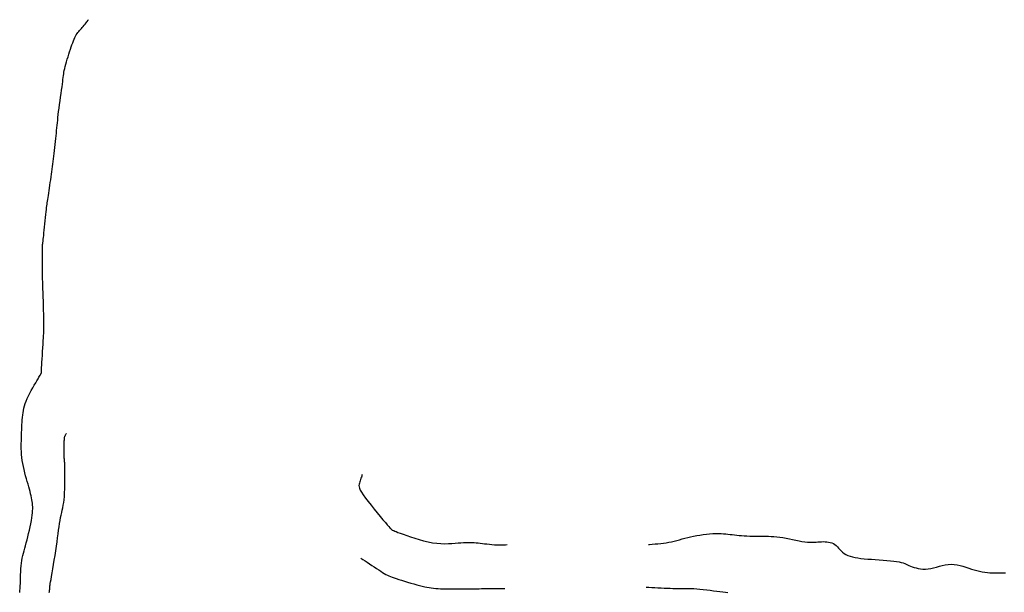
# Model space of a CAD drawing. Header units: millimetres. Extents: x 32690613 to 32693367, y 5343692 to 5344708.
# Tile 420 of 656: x 32692654 to 32692677, y 5344268 to 5344281. Entities that reach past the tile are written whole.
import ezdxf

# ---------------------------------------------------------------- set-up
doc = ezdxf.new("R2010")
doc.units = ezdxf.units.MM
doc.header["$LTSCALE"] = 20
for name, color, linetype in [('02-DGM_HL_489.00', 22, 'Continuous'), ('02-DGM_HL_489.50', 32, 'Continuous'), ('02-DGM_HL_492.50', 92, 'Continuous'), ('02-DGM_HL_493.00', 102, 'Continuous')]:
    doc.layers.add(name, color=color, linetype=linetype)

msp = doc.modelspace()

# ---------------------------------------------------------------- linework, layer by layer
at = {"layer": '02-DGM_HL_489.00', "elevation": 489, "flags": 128}
msp.add_lwpolyline([(32692654.107, 5344267.994), (32692654.112, 5344268.043), (32692654.116, 5344268.094), (32692654.119, 5344268.149), (32692654.122, 5344268.209), (32692654.124, 5344268.273), (32692654.126, 5344268.34), (32692654.129, 5344268.409), (32692654.132, 5344268.479), (32692654.136, 5344268.548), (32692654.142, 5344268.615), (32692654.149, 5344268.68), (32692654.158, 5344268.741), (32692654.168, 5344268.799), (32692654.181, 5344268.856), (32692654.194, 5344268.911), (32692654.209, 5344268.968), (32692654.225, 5344269.026), (32692654.242, 5344269.087), (32692654.26, 5344269.152), (32692654.279, 5344269.222), (32692654.297, 5344269.296), (32692654.315, 5344269.372), (32692654.333, 5344269.449), (32692654.35, 5344269.525), (32692654.365, 5344269.599), (32692654.378, 5344269.67), (32692654.39, 5344269.736), (32692654.398, 5344269.796), (32692654.404, 5344269.85), (32692654.408, 5344269.9), (32692654.41, 5344269.947), (32692654.41, 5344269.991), (32692654.407, 5344270.033), (32692654.403, 5344270.074), (32692654.398, 5344270.116), (32692654.391, 5344270.158), (32692654.382, 5344270.202), (32692654.372, 5344270.248), (32692654.361, 5344270.296), (32692654.348, 5344270.347), (32692654.334, 5344270.4), (32692654.319, 5344270.456), (32692654.302, 5344270.516), (32692654.284, 5344270.58), (32692654.265, 5344270.647), (32692654.245, 5344270.716), (32692654.226, 5344270.787), (32692654.208, 5344270.859), (32692654.192, 5344270.931), (32692654.177, 5344271.003), (32692654.165, 5344271.074), (32692654.156, 5344271.143), (32692654.15, 5344271.211), (32692654.146, 5344271.277), (32692654.144, 5344271.342), (32692654.143, 5344271.406), (32692654.144, 5344271.469), (32692654.146, 5344271.532), (32692654.147, 5344271.594), (32692654.149, 5344271.657), (32692654.151, 5344271.719), (32692654.154, 5344271.781), (32692654.156, 5344271.842), (32692654.159, 5344271.903), (32692654.163, 5344271.962), (32692654.167, 5344272.019), (32692654.172, 5344272.075), (32692654.178, 5344272.13), (32692654.186, 5344272.183), (32692654.195, 5344272.235), (32692654.206, 5344272.288), (32692654.22, 5344272.341), (32692654.237, 5344272.395), (32692654.258, 5344272.452), (32692654.283, 5344272.511), (32692654.311, 5344272.573), (32692654.343, 5344272.637), (32692654.377, 5344272.701), (32692654.412, 5344272.763), (32692654.446, 5344272.823), (32692654.479, 5344272.879), (32692654.508, 5344272.929), (32692654.534, 5344272.972), (32692654.555, 5344273.007), (32692654.571, 5344273.033), (32692654.583, 5344273.054), (32692654.592, 5344273.068), (32692654.598, 5344273.079), (32692654.601, 5344273.086), (32692654.604, 5344273.09), (32692654.605, 5344273.093), (32692654.607, 5344273.096), (32692654.608, 5344273.099), (32692654.609, 5344273.102), (32692654.61, 5344273.104), (32692654.61, 5344273.107), (32692654.611, 5344273.109), (32692654.611, 5344273.112), (32692654.611, 5344273.115), (32692654.612, 5344273.117), (32692654.612, 5344273.122), (32692654.612, 5344273.131), (32692654.613, 5344273.144), (32692654.614, 5344273.165), (32692654.615, 5344273.195), (32692654.617, 5344273.236), (32692654.621, 5344273.29), (32692654.624, 5344273.356), (32692654.629, 5344273.434), (32692654.634, 5344273.519), (32692654.64, 5344273.607), (32692654.645, 5344273.696), (32692654.651, 5344273.781), (32692654.656, 5344273.86), (32692654.66, 5344273.927), (32692654.663, 5344273.982), (32692654.666, 5344274.024), (32692654.668, 5344274.056), (32692654.669, 5344274.078), (32692654.67, 5344274.094), (32692654.671, 5344274.104), (32692654.671, 5344274.111), (32692654.671, 5344274.116), (32692654.671, 5344274.12), (32692654.671, 5344274.126), (32692654.671, 5344274.136), (32692654.671, 5344274.149), (32692654.671, 5344274.169), (32692654.67, 5344274.197), (32692654.67, 5344274.234), (32692654.669, 5344274.282), (32692654.668, 5344274.341), (32692654.666, 5344274.41), (32692654.665, 5344274.486), (32692654.663, 5344274.565), (32692654.661, 5344274.645), (32692654.66, 5344274.724), (32692654.658, 5344274.797), (32692654.656, 5344274.862), (32692654.654, 5344274.918), (32692654.652, 5344274.965), (32692654.65, 5344275.007), (32692654.648, 5344275.046), (32692654.646, 5344275.086), (32692654.645, 5344275.127), (32692654.643, 5344275.174), (32692654.642, 5344275.229), (32692654.641, 5344275.294), (32692654.64, 5344275.366), (32692654.64, 5344275.444), (32692654.639, 5344275.525), (32692654.639, 5344275.607), (32692654.639, 5344275.685), (32692654.639, 5344275.759), (32692654.639, 5344275.826), (32692654.639, 5344275.883), (32692654.639, 5344275.931), (32692654.639, 5344275.971), (32692654.64, 5344276.004), (32692654.64, 5344276.031), (32692654.64, 5344276.052), (32692654.64, 5344276.068), (32692654.641, 5344276.081), (32692654.641, 5344276.092), (32692654.641, 5344276.1), (32692654.641, 5344276.106), (32692654.641, 5344276.111), (32692654.642, 5344276.116), (32692654.642, 5344276.12), (32692654.643, 5344276.124), (32692654.643, 5344276.129), (32692654.644, 5344276.136), (32692654.646, 5344276.144), (32692654.647, 5344276.157), (32692654.649, 5344276.173), (32692654.652, 5344276.196), (32692654.655, 5344276.226), (32692654.66, 5344276.264), (32692654.665, 5344276.311), (32692654.67, 5344276.369), (32692654.677, 5344276.434), (32692654.684, 5344276.505), (32692654.692, 5344276.579), (32692654.699, 5344276.654), (32692654.707, 5344276.727), (32692654.714, 5344276.796), (32692654.721, 5344276.858), (32692654.727, 5344276.912), (32692654.733, 5344276.958), (32692654.738, 5344276.998), (32692654.744, 5344277.036), (32692654.749, 5344277.072), (32692654.754, 5344277.108), (32692654.761, 5344277.147), (32692654.767, 5344277.19), (32692654.775, 5344277.24), (32692654.783, 5344277.294), (32692654.791, 5344277.353), (32692654.8, 5344277.414), (32692654.81, 5344277.478), (32692654.819, 5344277.543), (32692654.828, 5344277.608), (32692654.837, 5344277.672), (32692654.846, 5344277.734), (32692654.855, 5344277.794), (32692654.863, 5344277.854), (32692654.871, 5344277.913), (32692654.879, 5344277.972), (32692654.887, 5344278.032), (32692654.895, 5344278.093), (32692654.903, 5344278.156), (32692654.911, 5344278.222), (32692654.918, 5344278.29), (32692654.926, 5344278.358), (32692654.933, 5344278.427), (32692654.941, 5344278.496), (32692654.947, 5344278.565), (32692654.954, 5344278.631), (32692654.96, 5344278.695), (32692654.966, 5344278.757), (32692654.972, 5344278.816), (32692654.977, 5344278.875), (32692654.983, 5344278.935), (32692654.99, 5344278.995), (32692654.997, 5344279.059), (32692655.004, 5344279.127), (32692655.013, 5344279.199), (32692655.024, 5344279.277), (32692655.035, 5344279.36), (32692655.046, 5344279.444), (32692655.058, 5344279.529), (32692655.07, 5344279.613), (32692655.081, 5344279.693), (32692655.091, 5344279.767), (32692655.1, 5344279.835), (32692655.107, 5344279.893), (32692655.113, 5344279.944), (32692655.119, 5344279.989), (32692655.124, 5344280.031), (32692655.13, 5344280.071), (32692655.136, 5344280.11), (32692655.144, 5344280.151), (32692655.154, 5344280.195), (32692655.166, 5344280.244), (32692655.18, 5344280.297), (32692655.196, 5344280.354), (32692655.213, 5344280.412), (32692655.231, 5344280.472), (32692655.25, 5344280.531), (32692655.268, 5344280.589), (32692655.287, 5344280.645), (32692655.305, 5344280.698), (32692655.322, 5344280.748), (32692655.339, 5344280.795), (32692655.356, 5344280.839), (32692655.372, 5344280.879), (32692655.389, 5344280.916), (32692655.406, 5344280.951), (32692655.424, 5344280.982), (32692655.442, 5344281.011), (32692655.461, 5344281.037), (32692655.48, 5344281.061), (32692655.5, 5344281.084), (32692655.52, 5344281.107), (32692655.541, 5344281.13), (32692655.562, 5344281.153), (32692655.584, 5344281.178), (32692655.606, 5344281.204), (32692655.628, 5344281.231), (32692655.649, 5344281.257), (32692655.667, 5344281.281), (32692655.683, 5344281.302), (32692655.695, 5344281.319), (32692655.704, 5344281.33), (32692655.707, 5344281.334)], dxfattribs=at)
at = {"layer": '02-DGM_HL_489.50', "elevation": 489.5, "flags": 128}
msp.add_lwpolyline([(32692654.792, 5344267.999), (32692654.797, 5344268.023), (32692654.8, 5344268.043), (32692654.802, 5344268.058), (32692654.804, 5344268.069), (32692654.805, 5344268.079), (32692654.806, 5344268.086), (32692654.807, 5344268.093), (32692654.807, 5344268.099), (32692654.807, 5344268.103), (32692654.807, 5344268.108), (32692654.807, 5344268.111), (32692654.807, 5344268.115), (32692654.807, 5344268.118), (32692654.807, 5344268.121), (32692654.807, 5344268.127), (32692654.808, 5344268.136), (32692654.811, 5344268.15), (32692654.814, 5344268.173), (32692654.819, 5344268.204), (32692654.826, 5344268.247), (32692654.836, 5344268.303), (32692654.848, 5344268.373), (32692654.862, 5344268.455), (32692654.877, 5344268.548), (32692654.894, 5344268.648), (32692654.911, 5344268.753), (32692654.928, 5344268.86), (32692654.945, 5344268.968), (32692654.961, 5344269.073), (32692654.976, 5344269.174), (32692654.989, 5344269.27), (32692655.001, 5344269.361), (32692655.013, 5344269.447), (32692655.024, 5344269.528), (32692655.036, 5344269.603), (32692655.047, 5344269.674), (32692655.059, 5344269.74), (32692655.071, 5344269.8), (32692655.084, 5344269.858), (32692655.096, 5344269.914), (32692655.108, 5344269.97), (32692655.12, 5344270.028), (32692655.13, 5344270.09), (32692655.139, 5344270.158), (32692655.147, 5344270.234), (32692655.152, 5344270.318), (32692655.156, 5344270.408), (32692655.158, 5344270.502), (32692655.159, 5344270.597), (32692655.159, 5344270.689), (32692655.158, 5344270.775), (32692655.157, 5344270.854), (32692655.155, 5344270.92), (32692655.154, 5344270.973), (32692655.153, 5344271.013), (32692655.152, 5344271.043), (32692655.152, 5344271.064), (32692655.151, 5344271.078), (32692655.15, 5344271.086), (32692655.149, 5344271.092), (32692655.149, 5344271.095), (32692655.148, 5344271.099), (32692655.147, 5344271.104), (32692655.146, 5344271.111), (32692655.145, 5344271.121), (32692655.144, 5344271.133), (32692655.143, 5344271.149), (32692655.143, 5344271.17), (32692655.142, 5344271.196), (32692655.142, 5344271.228), (32692655.142, 5344271.265), (32692655.143, 5344271.304), (32692655.143, 5344271.345), (32692655.143, 5344271.387), (32692655.144, 5344271.427), (32692655.144, 5344271.465), (32692655.145, 5344271.498), (32692655.145, 5344271.527), (32692655.146, 5344271.551), (32692655.146, 5344271.571), (32692655.147, 5344271.588), (32692655.149, 5344271.602), (32692655.151, 5344271.615), (32692655.154, 5344271.626), (32692655.158, 5344271.637), (32692655.163, 5344271.648), (32692655.169, 5344271.659), (32692655.174, 5344271.67), (32692655.18, 5344271.68), (32692655.185, 5344271.688), (32692655.19, 5344271.694), (32692655.193, 5344271.699), (32692655.194, 5344271.701)], dxfattribs=at)
at = {"layer": '02-DGM_HL_492.50', "elevation": 492.5, "flags": 128}
for points in [[(32692662.04, 5344268.796), (32692662.087, 5344268.767), (32692662.138, 5344268.735), (32692662.192, 5344268.701), (32692662.246, 5344268.665), (32692662.3, 5344268.629), (32692662.354, 5344268.593), (32692662.406, 5344268.557), (32692662.457, 5344268.524), (32692662.504, 5344268.493), (32692662.547, 5344268.465), (32692662.587, 5344268.44), (32692662.623, 5344268.419), (32692662.658, 5344268.401), (32692662.693, 5344268.384), (32692662.73, 5344268.369), (32692662.769, 5344268.353), (32692662.814, 5344268.337), (32692662.865, 5344268.32), (32692662.923, 5344268.302), (32692662.988, 5344268.282), (32692663.057, 5344268.261), (32692663.129, 5344268.239), (32692663.202, 5344268.218), (32692663.274, 5344268.198), (32692663.344, 5344268.179), (32692663.409, 5344268.161), (32692663.47, 5344268.146), (32692663.526, 5344268.132), (32692663.579, 5344268.121), (32692663.629, 5344268.111), (32692663.679, 5344268.103), (32692663.73, 5344268.097), (32692663.782, 5344268.092), (32692663.837, 5344268.088), (32692663.896, 5344268.085), (32692663.959, 5344268.083), (32692664.024, 5344268.082), (32692664.09, 5344268.081), (32692664.157, 5344268.081), (32692664.224, 5344268.081), (32692664.29, 5344268.082), (32692664.354, 5344268.082), (32692664.415, 5344268.083), (32692664.474, 5344268.083), (32692664.53, 5344268.083), (32692664.585, 5344268.083), (32692664.639, 5344268.084), (32692664.691, 5344268.084), (32692664.743, 5344268.085), (32692664.795, 5344268.086), (32692664.847, 5344268.087), (32692664.9, 5344268.088), (32692664.954, 5344268.089), (32692665.008, 5344268.091), (32692665.064, 5344268.092), (32692665.122, 5344268.093), (32692665.181, 5344268.093), (32692665.242, 5344268.093), (32692665.306, 5344268.092), (32692665.371, 5344268.092), (32692665.392, 5344268.091)], [(32692668.681, 5344268.121), (32692668.742, 5344268.118), (32692668.811, 5344268.115), (32692668.881, 5344268.112), (32692668.952, 5344268.108), (32692669.023, 5344268.105), (32692669.094, 5344268.102), (32692669.165, 5344268.099), (32692669.233, 5344268.096), (32692669.3, 5344268.094), (32692669.364, 5344268.093), (32692669.425, 5344268.093), (32692669.484, 5344268.093), (32692669.542, 5344268.093), (32692669.6, 5344268.093), (32692669.659, 5344268.093), (32692669.72, 5344268.091), (32692669.785, 5344268.088), (32692669.854, 5344268.083), (32692669.928, 5344268.076), (32692670.005, 5344268.068), (32692670.085, 5344268.058), (32692670.166, 5344268.048), (32692670.245, 5344268.037), (32692670.322, 5344268.027), (32692670.394, 5344268.018), (32692670.46, 5344268.01), (32692670.52, 5344268.003), (32692670.574, 5344267.998)]]:
    msp.add_lwpolyline(points, dxfattribs=at)
at = {"layer": '02-DGM_HL_493.00', "elevation": 493, "flags": 128}
for points in [[(32692662.073, 5344270.746), (32692662.071, 5344270.741), (32692662.067, 5344270.728), (32692662.061, 5344270.709), (32692662.053, 5344270.686), (32692662.044, 5344270.658), (32692662.035, 5344270.629), (32692662.025, 5344270.599), (32692662.015, 5344270.571), (32692662.007, 5344270.544), (32692662.001, 5344270.517), (32692661.998, 5344270.489), (32692662.001, 5344270.459), (32692662.011, 5344270.423), (32692662.029, 5344270.381), (32692662.057, 5344270.33), (32692662.097, 5344270.269), (32692662.148, 5344270.197), (32692662.21, 5344270.116), (32692662.278, 5344270.029), (32692662.35, 5344269.94), (32692662.422, 5344269.852), (32692662.492, 5344269.768), (32692662.556, 5344269.692), (32692662.612, 5344269.626), (32692662.656, 5344269.574), (32692662.691, 5344269.534), (32692662.716, 5344269.505), (32692662.735, 5344269.484), (32692662.748, 5344269.471), (32692662.756, 5344269.463), (32692662.762, 5344269.458), (32692662.767, 5344269.455), (32692662.772, 5344269.452), (32692662.779, 5344269.448), (32692662.79, 5344269.443), (32692662.806, 5344269.437), (32692662.829, 5344269.427), (32692662.861, 5344269.415), (32692662.904, 5344269.398), (32692662.959, 5344269.377), (32692663.028, 5344269.352), (32692663.108, 5344269.323), (32692663.198, 5344269.292), (32692663.294, 5344269.26), (32692663.396, 5344269.23), (32692663.5, 5344269.201), (32692663.605, 5344269.177), (32692663.708, 5344269.157), (32692663.807, 5344269.144), (32692663.902, 5344269.137), (32692663.992, 5344269.134), (32692664.077, 5344269.135), (32692664.158, 5344269.139), (32692664.233, 5344269.144), (32692664.304, 5344269.15), (32692664.369, 5344269.155), (32692664.428, 5344269.159), (32692664.484, 5344269.162), (32692664.535, 5344269.163), (32692664.584, 5344269.163), (32692664.631, 5344269.162), (32692664.677, 5344269.159), (32692664.723, 5344269.156), (32692664.77, 5344269.151), (32692664.818, 5344269.146), (32692664.868, 5344269.139), (32692664.92, 5344269.133), (32692664.974, 5344269.127), (32692665.03, 5344269.121), (32692665.088, 5344269.115), (32692665.148, 5344269.111), (32692665.209, 5344269.109), (32692665.273, 5344269.108), (32692665.338, 5344269.109), (32692665.405, 5344269.111), (32692665.443, 5344269.113)], [(32692668.731, 5344269.116), (32692668.751, 5344269.117), (32692668.818, 5344269.122), (32692668.884, 5344269.127), (32692668.95, 5344269.132), (32692669.015, 5344269.139), (32692669.08, 5344269.147), (32692669.143, 5344269.156), (32692669.207, 5344269.167), (32692669.269, 5344269.18), (32692669.331, 5344269.194), (32692669.392, 5344269.21), (32692669.454, 5344269.226), (32692669.516, 5344269.244), (32692669.579, 5344269.261), (32692669.644, 5344269.278), (32692669.711, 5344269.295), (32692669.78, 5344269.31), (32692669.852, 5344269.324), (32692669.927, 5344269.336), (32692670.002, 5344269.347), (32692670.077, 5344269.356), (32692670.151, 5344269.363), (32692670.224, 5344269.368), (32692670.293, 5344269.371), (32692670.358, 5344269.372), (32692670.418, 5344269.37), (32692670.474, 5344269.367), (32692670.527, 5344269.363), (32692670.578, 5344269.357), (32692670.628, 5344269.351), (32692670.678, 5344269.345), (32692670.729, 5344269.338), (32692670.783, 5344269.332), (32692670.839, 5344269.326), (32692670.898, 5344269.322), (32692670.959, 5344269.318), (32692671.021, 5344269.314), (32692671.085, 5344269.311), (32692671.149, 5344269.309), (32692671.212, 5344269.308), (32692671.275, 5344269.307), (32692671.337, 5344269.307), (32692671.399, 5344269.307), (32692671.46, 5344269.307), (32692671.522, 5344269.306), (32692671.585, 5344269.304), (32692671.649, 5344269.3), (32692671.716, 5344269.294), (32692671.785, 5344269.286), (32692671.858, 5344269.274), (32692671.932, 5344269.26), (32692672.008, 5344269.245), (32692672.084, 5344269.23), (32692672.159, 5344269.214), (32692672.232, 5344269.2), (32692672.301, 5344269.188), (32692672.367, 5344269.178), (32692672.427, 5344269.172), (32692672.483, 5344269.169), (32692672.534, 5344269.169), (32692672.582, 5344269.17), (32692672.628, 5344269.172), (32692672.672, 5344269.175), (32692672.714, 5344269.178), (32692672.756, 5344269.18), (32692672.797, 5344269.181), (32692672.839, 5344269.18), (32692672.88, 5344269.177), (32692672.919, 5344269.172), (32692672.958, 5344269.163), (32692672.995, 5344269.152), (32692673.031, 5344269.136), (32692673.064, 5344269.116), (32692673.095, 5344269.092), (32692673.125, 5344269.064), (32692673.154, 5344269.033), (32692673.183, 5344269.001), (32692673.214, 5344268.969), (32692673.247, 5344268.938), (32692673.283, 5344268.909), (32692673.323, 5344268.882), (32692673.369, 5344268.86), (32692673.419, 5344268.841), (32692673.474, 5344268.825), (32692673.535, 5344268.812), (32692673.601, 5344268.801), (32692673.672, 5344268.792), (32692673.748, 5344268.784), (32692673.829, 5344268.777), (32692673.916, 5344268.771), (32692674.006, 5344268.765), (32692674.097, 5344268.758), (32692674.188, 5344268.752), (32692674.275, 5344268.745), (32692674.359, 5344268.738), (32692674.435, 5344268.729), (32692674.503, 5344268.72), (32692674.561, 5344268.709), (32692674.61, 5344268.697), (32692674.652, 5344268.685), (32692674.69, 5344268.671), (32692674.724, 5344268.657), (32692674.756, 5344268.642), (32692674.789, 5344268.627), (32692674.825, 5344268.611), (32692674.864, 5344268.596), (32692674.907, 5344268.581), (32692674.954, 5344268.568), (32692675.005, 5344268.557), (32692675.058, 5344268.549), (32692675.115, 5344268.544), (32692675.174, 5344268.544), (32692675.235, 5344268.549), (32692675.298, 5344268.559), (32692675.363, 5344268.574), (32692675.429, 5344268.591), (32692675.497, 5344268.609), (32692675.565, 5344268.626), (32692675.634, 5344268.64), (32692675.703, 5344268.65), (32692675.772, 5344268.654), (32692675.841, 5344268.651), (32692675.91, 5344268.641), (32692675.978, 5344268.626), (32692676.045, 5344268.608), (32692676.112, 5344268.587), (32692676.178, 5344268.565), (32692676.243, 5344268.543), (32692676.306, 5344268.523), (32692676.369, 5344268.506), (32692676.431, 5344268.491), (32692676.492, 5344268.48), (32692676.552, 5344268.471), (32692676.613, 5344268.464), (32692676.672, 5344268.459), (32692676.732, 5344268.457), (32692676.793, 5344268.456), (32692676.853, 5344268.457), (32692676.914, 5344268.458), (32692676.974, 5344268.459), (32692677.033, 5344268.457)]]:
    msp.add_lwpolyline(points, dxfattribs=at)

doc.saveas('drawing.dxf')
